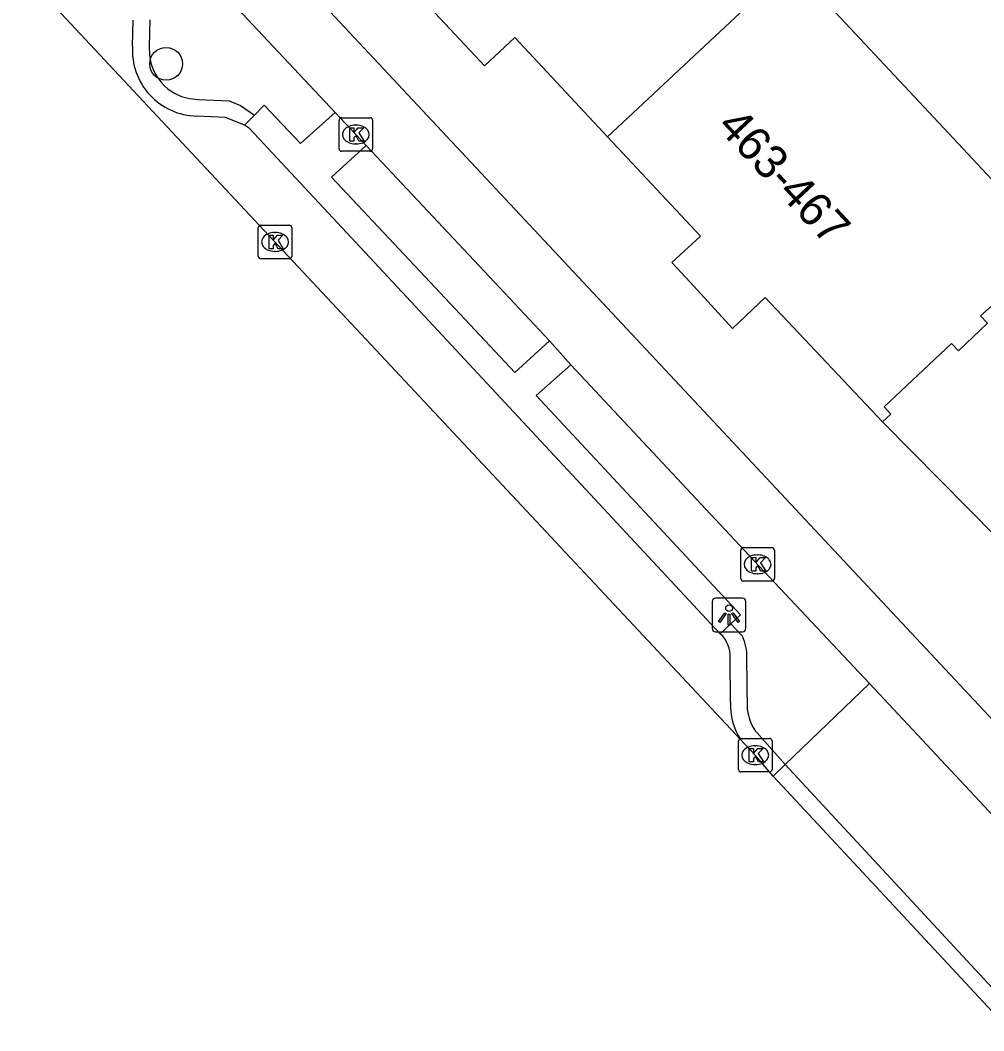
# Model space of a CAD drawing. Extents: x 163150 to 163546, y 380933 to 381635.
# Drawn here: x 163355.87 to 163384.59, y 380977.71 to 381007.8 of the extents above; entities that cross this region are included whole.
import ezdxf

# ---------------------------------------------------------------- set-up
doc = ezdxf.new("R2010")
doc.units = 0
for name, color, linetype in [('IMGEO_Berm_open', 7, 'Continuous'), ('IMGEO_Boom', 7, 'Continuous'), ('IMGEO_Fietspad_gesloten', 7, 'Continuous'), ('IMGEO_Kolk', 7, 'Continuous'), ('IMGEO_Lichtpunt', 7, 'Continuous'), ('IMGEO_Pand', 7, 'Continuous'), ('IMGEO_Pand_nummerreeks', 7, 'Continuous'), ('IMGEO_Parkeervlak_open', 7, 'Continuous'), ('IMGEO_Rijbaan_lokaal_gesloten', 7, 'Continuous'), ('IMGEO_Rijbaan_lokaal_open', 7, 'Continuous'), ('IMGEO_Voetpad_open', 7, 'Continuous')]:
    doc.layers.add(name, color=color, linetype=linetype)

msp = doc.modelspace()

# ---------------------------------------------------------------- linework, layer by layer
at = {"layer": 'IMGEO_Berm_open'}
for points in [[(163359.734, 381007.809), (163359.717, 381007.025), (163359.723, 381006.761)], [(163360.912, 381005.472), (163361.172, 381005.445), (163362.094, 381005.4), (163362.434, 381005.265), (163362.851, 381004.975)], [(163377.391, 380989.461), (163377.049, 380989.826)], [(163377.544, 380987.257), (163377.528, 380988.814)], [(163378.666, 380985.641), (163377.748, 380986.676)]]:
    msp.add_lwpolyline(points, dxfattribs=at)
for centre, radius, start, end in [((163361.177, 381006.909), 1.461, 185.8214, 259.5567), ((163376.099, 380988.849), 1.43, 358.5818, 25.3294), ((163378.931, 380987.418), 1.396, 186.6064, 212.0879)]:
    msp.add_arc(centre, radius, start, end, dxfattribs=at)
at = {"layer": 'IMGEO_Boom'}
msp.add_circle((163360.22, 381006.503), 0.489, dxfattribs=at)
at = {"layer": 'IMGEO_Fietspad_gesloten'}
for points in [[(163386.168, 380985.564), (163372.648, 381000), (163319.829, 381056.397), (163310.14, 381066.773), (163306.558, 381070.608)], [(163357.127, 381013.723), (163365.262, 381005.053)], [(163365.262, 381005.053), (163366.186, 381004.068)], [(163366.186, 381004.068), (163370.003, 381000), (163371.64, 380998.255)], [(163371.64, 380998.255), (163372.278, 380997.54)], [(163372.278, 380997.54), (163377.885, 380991.559), (163381.183, 380988.048)]]:
    msp.add_lwpolyline(points, dxfattribs=at)
at = {"layer": 'IMGEO_Kolk'}
for p, q in [((163365.373, 381003.972), (163365.373, 381004.824)), ((163365.448, 381004.898), (163366.3, 381004.898)), ((163366.374, 381004.824), (163366.374, 381003.972)), ((163365.861, 381004.678), (163365.886, 381004.678)), ((163366.3, 381003.898), (163365.448, 381003.898)), ((163365.884, 381004.118), (163365.859, 381004.118)), ((163362.965, 381000.773), (163362.965, 381001.625)), ((163363.04, 381001.699), (163363.892, 381001.699)), ((163363.453, 381001.479), (163363.478, 381001.479)), ((163363.966, 381001.625), (163363.966, 381000.773)), ((163363.476, 381000.919), (163363.451, 381000.919)), ((163363.892, 381000.699), (163363.04, 381000.699)), ((163377.344, 380991.173), (163377.344, 380992.025)), ((163377.419, 380992.099), (163378.271, 380992.099)), ((163377.832, 380991.879), (163377.857, 380991.879)), ((163378.345, 380992.025), (163378.345, 380991.173)), ((163377.855, 380991.319), (163377.83, 380991.319)), ((163378.271, 380991.099), (163377.419, 380991.099)), ((163377.35, 380986.416), (163378.202, 380986.416)), ((163377.275, 380985.49), (163377.275, 380986.342)), ((163377.763, 380986.196), (163377.788, 380986.196)), ((163378.276, 380986.342), (163378.276, 380985.49)), ((163377.786, 380985.636), (163377.761, 380985.636)), ((163378.202, 380985.416), (163377.35, 380985.416))]:
    msp.add_line(p, q, dxfattribs=at)
for points in [[(163365.373, 381003.972), (163365.373, 381004.824)], [(163365.448, 381004.898), (163366.3, 381004.898)], [(163366.374, 381004.824), (163366.374, 381003.972)], [(163365.694, 381004.598), (163365.817, 381004.598), (163365.817, 381004.447), (163365.947, 381004.598), (163366.111, 381004.598), (163365.965, 381004.447), (163366.118, 381004.198), (163365.966, 381004.198), (163365.881, 381004.362), (163365.817, 381004.295), (163365.817, 381004.198), (163365.694, 381004.198), (163365.694, 381004.598)], [(163366.3, 381003.898), (163365.448, 381003.898)], [(163362.965, 381000.773), (163362.965, 381001.625)], [(163363.04, 381001.699), (163363.892, 381001.699)], [(163363.966, 381001.625), (163363.966, 381000.773)], [(163363.286, 381001.399), (163363.409, 381001.399), (163363.409, 381001.248), (163363.539, 381001.399), (163363.703, 381001.399), (163363.557, 381001.248), (163363.71, 381000.999), (163363.558, 381000.999), (163363.473, 381001.163), (163363.409, 381001.096), (163363.409, 381000.999), (163363.286, 381000.999), (163363.286, 381001.399)], [(163363.892, 381000.699), (163363.04, 381000.699)], [(163377.344, 380991.173), (163377.344, 380992.025)], [(163377.419, 380992.099), (163378.271, 380992.099)], [(163378.345, 380992.025), (163378.345, 380991.173)], [(163377.665, 380991.799), (163377.788, 380991.799), (163377.788, 380991.648), (163377.918, 380991.799), (163378.082, 380991.799), (163377.936, 380991.648), (163378.089, 380991.399), (163377.937, 380991.399), (163377.852, 380991.563), (163377.788, 380991.496), (163377.788, 380991.399), (163377.665, 380991.399), (163377.665, 380991.799)], [(163378.271, 380991.099), (163377.419, 380991.099)], [(163377.35, 380986.416), (163378.202, 380986.416)], [(163377.275, 380985.49), (163377.275, 380986.342)], [(163377.596, 380986.116), (163377.719, 380986.116), (163377.719, 380985.965), (163377.849, 380986.116), (163378.013, 380986.116), (163377.867, 380985.965), (163378.02, 380985.716), (163377.868, 380985.716), (163377.783, 380985.88), (163377.719, 380985.813), (163377.719, 380985.716), (163377.596, 380985.716), (163377.596, 380986.116)], [(163378.276, 380986.342), (163378.276, 380985.49)], [(163378.202, 380985.416), (163377.35, 380985.416)]]:
    msp.add_lwpolyline(points, dxfattribs=at)
for centre, start, end in [((163365.45, 381004.822), 91.552, 178.448), ((163365.45, 381004.822), 91.552, 178.448), ((163366.298, 381004.822), 1.552, 88.448), ((163366.298, 381004.822), 1.552, 88.448), ((163365.45, 381003.974), 181.552, 268.448), ((163365.45, 381003.974), 181.552, 268.448), ((163366.298, 381003.974), 271.552, 358.448), ((163366.298, 381003.974), 271.552, 358.448), ((163363.042, 381001.623), 91.552, 178.448), ((163363.042, 381001.623), 91.552, 178.448), ((163363.89, 381001.623), 1.552, 88.448), ((163363.89, 381001.623), 1.552, 88.448), ((163363.042, 381000.775), 181.552, 268.448), ((163363.042, 381000.775), 181.552, 268.448), ((163363.89, 381000.775), 271.552, 358.448), ((163363.89, 381000.775), 271.552, 358.448), ((163377.421, 380992.023), 91.552, 178.448), ((163377.421, 380992.023), 91.552, 178.448), ((163378.269, 380992.023), 1.552, 88.448), ((163378.269, 380992.023), 1.552, 88.448), ((163377.421, 380991.175), 181.552, 268.448), ((163377.421, 380991.175), 181.552, 268.448), ((163378.269, 380991.175), 271.552, 358.448), ((163378.269, 380991.175), 271.552, 358.448), ((163377.352, 380986.34), 91.552, 178.448), ((163377.352, 380986.34), 91.552, 178.448), ((163378.2, 380986.34), 1.552, 88.448), ((163378.2, 380986.34), 1.552, 88.448), ((163377.352, 380985.492), 181.552, 268.448), ((163377.352, 380985.492), 181.552, 268.448), ((163378.2, 380985.492), 271.552, 358.448), ((163378.2, 380985.492), 271.552, 358.448)]:
    msp.add_arc(centre, 0.0765, start, end, dxfattribs=at)
for centre, major_axis, ratio, start_param, end_param in [((163365.86, 381004.398), (-0.387, 0.002), 0.722429, 4.712389, 7.853982), ((163365.885, 381004.398), (-0.39, 0.002), 0.717154, 1.570796, 4.712389), ((163363.452, 381001.199), (-0.387, 0.002), 0.722429, 4.712389, 7.853982), ((163363.477, 381001.199), (-0.39, 0.002), 0.717154, 1.570796, 4.712389), ((163377.831, 380991.599), (-0.387, 0.002), 0.722429, 4.712389, 7.853982), ((163377.856, 380991.599), (-0.39, 0.002), 0.717154, 1.570796, 4.712389), ((163377.762, 380985.916), (-0.387, 0.002), 0.722429, 4.712389, 7.853982), ((163377.787, 380985.916), (-0.39, 0.002), 0.717154, 1.570796, 4.712389)]:
    msp.add_ellipse(centre, major_axis=major_axis, ratio=ratio, start_param=start_param, end_param=end_param, dxfattribs=at)
at = {"layer": 'IMGEO_Lichtpunt'}
for p, q in [((163376.495, 380990.495), (163376.495, 380989.688)), ((163376.495, 380990.495), (163376.495, 380989.688)), ((163377.397, 380990.59), (163376.589, 380990.59)), ((163377.397, 380990.59), (163376.589, 380990.59)), ((163377.491, 380989.688), (163377.491, 380990.495)), ((163377.491, 380989.688), (163377.491, 380990.495)), ((163376.589, 380989.594), (163377.397, 380989.594)), ((163376.589, 380989.594), (163377.397, 380989.594))]:
    msp.add_line(p, q, dxfattribs=at)
for points in [[(163376.869, 380990.159), (163376.908, 380990.131), (163376.72, 380989.869), (163376.682, 380989.896), (163376.869, 380990.159)], [(163376.971, 380990.111), (163377.018, 380990.111), (163377.018, 380989.789), (163376.971, 380989.789), (163376.971, 380990.111)], [(163377.081, 380990.131), (163377.119, 380990.158), (163377.306, 380989.896), (163377.267, 380989.868), (163377.081, 380990.131)]]:
    msp.add_lwpolyline(points, dxfattribs=at)
msp.add_circle((163376.994, 380990.293), 0.0994, dxfattribs=at)
for centre, start, end in [((163376.589, 380990.495), 90, 180), ((163376.589, 380990.495), 90, 180), ((163377.397, 380990.495), 0, 90), ((163377.397, 380990.495), 0, 90), ((163376.589, 380989.688), 180, 270), ((163376.589, 380989.688), 180, 270), ((163377.397, 380989.688), 270, 0), ((163377.397, 380989.688), 270, 360)]:
    msp.add_arc(centre, 0.0946, start, end, dxfattribs=at)
at = {"layer": 'IMGEO_Pand'}
for points in [[(163373.376, 381004.332), (163370.611, 381007.289), (163369.708, 381006.445), (163367.641, 381008.656), (163368.516, 381009.474), (163365.322, 381012.89)], [(163378.849, 381009.451), (163373.376, 381004.332)], [(163381.571, 380995.838), (163381.819, 380996.072), (163381.618, 380996.286), (163383.625, 380998.178), (163383.829, 380997.961), (163384.694, 380998.777), (163384.486, 380998.997), (163385.623, 381000), (163386.434, 381000.715), (163386.787, 381000.337), (163387.099, 381000.628), (163383.684, 381004.28), (163378.849, 381009.451)], [(163381.571, 380995.838), (163378.075, 380999.546), (163377.095, 380998.622), (163375.832, 381000.005), (163375.291, 381000.583), (163376.14, 381001.376), (163373.376, 381004.332)]]:
    msp.add_lwpolyline(points, dxfattribs=at)
at = {"layer": 'IMGEO_Parkeervlak_open'}
for points in [[(163359.217, 381007.025), (163359.234, 381007.802)], [(163362.555, 381004.678), (163361.986, 381004.905), (163361.134, 381004.946)], [(163377.037, 380987.498), (163377.028, 380988.808)]]:
    msp.add_lwpolyline(points, dxfattribs=at)
for centre, radius, start, end in [((163361.178, 381006.91), 1.964, 176.6356, 268.7213), ((163376.117, 380988.858), 0.912, 356.8617, 47.4508), ((163378.891, 380987.4), 1.856, 176.9844, 213.3436)]:
    msp.add_arc(centre, radius, start, end, dxfattribs=at)
at = {"layer": 'IMGEO_Rijbaan_lokaal_gesloten'}
for points in [[(163377.34, 380986.38), (163364.587, 381000), (163317.29, 381050.513)], [(163378.305, 380985.296), (163377.772, 380985.918), (163377.34, 380986.38)], [(163385.374, 380977.709), (163378.305, 380985.296)]]:
    msp.add_lwpolyline(points, dxfattribs=at)
at = {"layer": 'IMGEO_Rijbaan_lokaal_open'}
for points in [[(163381.183, 380988.048), (163378.666, 380985.641)], [(163381.183, 380988.048), (163388.299, 380980.439)], [(163378.666, 380985.641), (163385.721, 380978.031)]]:
    msp.add_lwpolyline(points, dxfattribs=at)
at = {"layer": 'IMGEO_Voetpad_open'}
for points in [[(163362.851, 381004.975), (163363.146, 381005.271), (163364.22, 381004.126), (163365.262, 381005.053)], [(163362.555, 381004.678), (163362.851, 381004.975)], [(163376.734, 380989.53), (163366.971, 381000), (163362.701, 381004.578), (163362.555, 381004.678)], [(163366.186, 381004.068), (163365.152, 381003.133), (163368.09, 381000), (163370.609, 380997.315), (163371.64, 380998.255)], [(163377.049, 380989.826), (163377.337, 380990.096), (163371.247, 380996.624), (163372.278, 380997.54)], [(163385.833, 380991.536), (163381.571, 380995.838)], [(163376.734, 380989.53), (163377.049, 380989.826)], [(163378.666, 380985.641), (163378.305, 380985.296)]]:
    msp.add_lwpolyline(points, dxfattribs=at)

# ---------------------------------------------------------------- texts
at = {"layer": 'IMGEO_Pand_nummerreeks'}
msp.add_text('463-467', height=1, rotation=313.072, dxfattribs=at).set_placement((163376.604, 381004.61))

doc.saveas('drawing.dxf')
